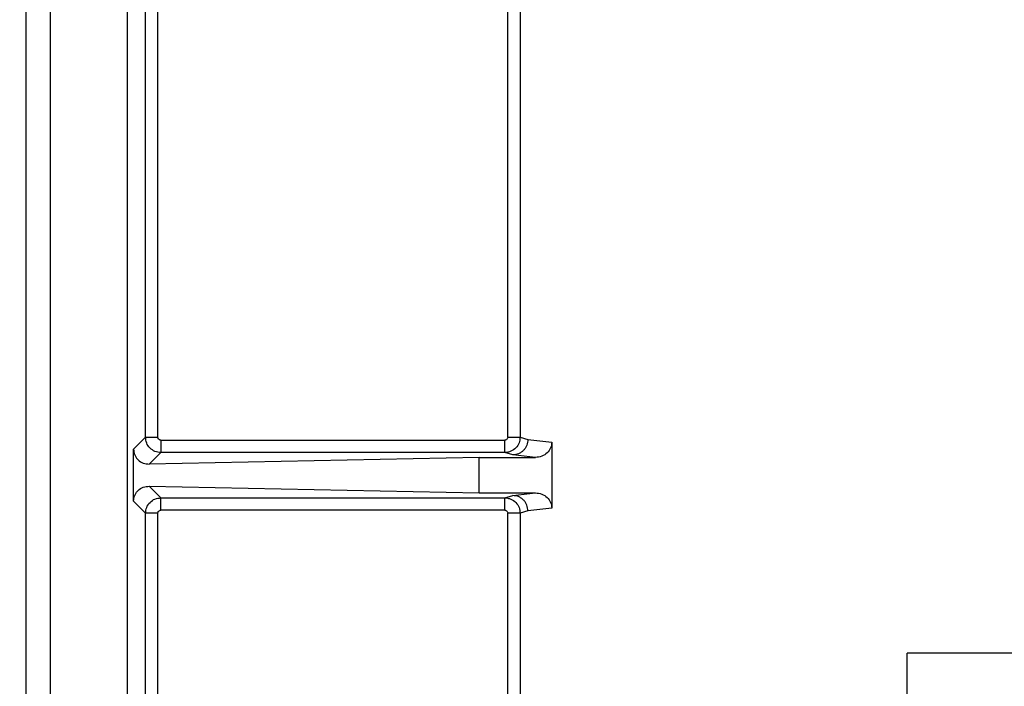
# Model space of a CAD drawing. Header units: inches. Extents: x 170 to 312, y 215 to 248.
# Tile 468 of 529: x 280.455 to 280.612, y 224.551 to 224.657. Entities that reach past the tile are written whole.
import ezdxf

# ---------------------------------------------------------------- set-up
doc = ezdxf.new("R2010")
doc.units = ezdxf.units.IN
doc.header["$LTSCALE"] = 0.25
doc.header["$MEASUREMENT"] = 0
doc.layers.add('ANNOTATIONS', color=1, linetype='Continuous')
doc.layers.add('MOTOR RH', color=7, linetype='Continuous')
doc.styles.add('ARIAL', font='arial.ttf', dxfattribs={"height": 0.09375})
doc.dimstyles.new('STANDARD$0', dxfattribs={"dimtxt": 0.09375, "dimasz": 0.09375, "dimexe": 0.03125, "dimexo": 0.046875, "dimgap": 0.09, "dimtad": 0, "dimtih": 1, "dimtoh": 1, "dimdec": 4, "dimzin": 0, "dimdsep": 46, "dimtxsty": 'ARIAL', "dimcen": 0.09, "dimadec": 0, "dimazin": 0, "dimtfac": 1, "dimtdec": 4, "dimtofl": 0, "dimtmove": 0, "dimatfit": 1, "dimfxl": 1, "dimtolj": 1, "dimtzin": 0, "dimarcsym": 0})

# ---------------------------------------------------------------- blocks, each defined once
blk = doc.blocks.new('*D226')
at = {"layer": 'ANNOTATIONS', "color": 0, "lineweight": -2, "transparency": 16777216}
for p, q in [((279.8725205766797, 223.8186622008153), (279.8725205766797, 225.2665192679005)), ((280.9577080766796, 224.6654394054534), (280.9577080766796, 225.2665192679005)), ((279.9662705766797, 225.2352692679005), (280.1797344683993, 225.2352692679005)), ((280.8639580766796, 225.2352692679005), (280.7499544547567, 225.2352692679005))]:
    blk.add_line(p, q, dxfattribs=at)
at = {"layer": 'ANNOTATIONS', "color": 0, "transparency": 16777216}
for points in [[(279.9662705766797, 225.2508942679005), (279.9662705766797, 225.2196442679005), (279.8725205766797, 225.2352692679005)], [(280.8639580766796, 225.2508942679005), (280.8639580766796, 225.2196442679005), (280.9577080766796, 225.2352692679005)]]:
    blk.add_solid(points, dxfattribs=at)
at = {"layer": 'defpoints', "color": 0, "transparency": 16777216}
for p in [(279.8725205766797, 225.2352692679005), (280.9577080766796, 224.6185644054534), (279.8725205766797, 223.7717872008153)]:
    blk.add_point(p, dxfattribs=at)
at = {"layer": 'ANNOTATIONS', "color": 0, "transparency": 16777216, "insert": (280.464844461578, 225.2352692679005), "char_height": 0.09375, "attachment_point": 5, "style": 'ARIAL'}
blk.add_mtext('\\A1;16 1/8"', dxfattribs=at)
blk = doc.blocks.new('*D227')
at = {"layer": 'ANNOTATIONS', "color": 0, "lineweight": -2, "transparency": 16777216}
for p, q in [((279.8725205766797, 223.8186622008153), (279.8725205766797, 225.5464032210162)), ((281.1925573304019, 225.1001155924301), (281.1925573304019, 225.5464032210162)), ((279.9662705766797, 225.5151532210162), (280.2474289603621, 225.5151532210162)), ((281.0988073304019, 225.5151532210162), (280.8176489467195, 225.5151532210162))]:
    blk.add_line(p, q, dxfattribs=at)
at = {"layer": 'ANNOTATIONS', "color": 0, "transparency": 16777216}
for points in [[(279.9662705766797, 225.5307782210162), (279.9662705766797, 225.4995282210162), (279.8725205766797, 225.5151532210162)], [(281.0988073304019, 225.5307782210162), (281.0988073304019, 225.4995282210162), (281.1925573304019, 225.5151532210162)]]:
    blk.add_solid(points, dxfattribs=at)
at = {"layer": 'defpoints', "color": 0, "transparency": 16777216}
for p in [(279.8725205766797, 225.5151532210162), (281.1925573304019, 225.0532405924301), (279.8725205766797, 223.7717872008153)]:
    blk.add_point(p, dxfattribs=at)
at = {"layer": 'ANNOTATIONS', "color": 0, "transparency": 16777216, "insert": (280.5325389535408, 225.5151532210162), "char_height": 0.09375, "attachment_point": 5, "style": 'ARIAL'}
blk.add_mtext('\\A1;18 1/2"', dxfattribs=at)

msp = doc.modelspace()

# ---------------------------------------------------------------- linework, layer by layer
at = {"layer": 'MOTOR RH'}
for p, q in [((280.4598003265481, 224.2816297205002), (280.4598003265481, 224.7934407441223)), ((280.4558633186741, 224.6827123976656), (280.4558633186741, 224.4858620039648)), ((280.4721034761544, 224.4987938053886), (280.4721034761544, 224.6697805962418)), ((280.5349209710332, 224.6679697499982), (280.5349209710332, 224.5903707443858)), ((280.5329545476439, 224.5903707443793), (280.5329487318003, 224.6674422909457)), ((280.4750016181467, 224.5903709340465), (280.4750016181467, 224.6599315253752)), ((280.4769689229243, 224.5903709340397), (280.4769689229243, 224.6599315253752)), ((280.4730948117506, 224.5884641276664), (280.4750016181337, 224.590370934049)), ((280.4750016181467, 224.5903709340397), (280.4769689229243, 224.5903709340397)), ((280.4774607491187, 224.5898791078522), (280.4774607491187, 224.5879118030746)), ((280.4774607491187, 224.5898791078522), (280.5324626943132, 224.5898791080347)), ((280.5324626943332, 224.5879118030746), (280.5324626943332, 224.5898791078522)), ((280.5329545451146, 224.5903707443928), (280.5349209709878, 224.5903707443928)), ((280.5349209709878, 224.5903707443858), (280.5361775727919, 224.5900004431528)), ((280.5361775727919, 224.5900004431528), (280.539976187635, 224.5895481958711)), ((280.539976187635, 224.5895481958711), (280.539976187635, 224.5790262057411)), ((280.473094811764, 224.5801102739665), (280.473094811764, 224.5884641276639)), ((280.4756045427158, 224.5860555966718), (280.4774607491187, 224.5879118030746)), ((280.5324626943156, 224.587911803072), (280.4774607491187, 224.5879118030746)), ((280.5337652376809, 224.5875413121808), (280.5324626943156, 224.587911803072)), ((280.5373558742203, 224.5871188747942), (280.533765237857, 224.5875413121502)), ((280.528342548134, 224.5871188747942), (280.4756045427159, 224.5860555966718)), ((280.528342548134, 224.5814555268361), (280.528342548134, 224.5871188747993)), ((280.528342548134, 224.5871188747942), (280.5373558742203, 224.5871188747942)), ((280.4774607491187, 224.5806625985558), (280.4756045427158, 224.5825188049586)), ((280.4756045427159, 224.5825188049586), (280.528342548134, 224.5814555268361)), ((280.528342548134, 224.5814555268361), (280.5373558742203, 224.5814555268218)), ((280.5337652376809, 224.5810330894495), (280.5373558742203, 224.5814555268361)), ((280.475001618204, 224.5782034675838), (280.4730948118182, 224.5801102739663)), ((280.4774607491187, 224.5806625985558), (280.5324626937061, 224.580662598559)), ((280.5324626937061, 224.580662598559), (280.533765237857, 224.5810330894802)), ((280.5324626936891, 224.5786952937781), (280.5324626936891, 224.5806625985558)), ((280.4750016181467, 224.5086428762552), (280.4750016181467, 224.5782034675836)), ((280.4769689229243, 224.5782034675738), (280.4750016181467, 224.5782034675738)), ((280.4769689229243, 224.5086428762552), (280.4769689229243, 224.5782034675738)), ((280.5324626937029, 224.5786952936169), (280.4774607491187, 224.5786952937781)), ((280.5329487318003, 224.5011321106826), (280.5329545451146, 224.5782036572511)), ((280.5349209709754, 224.5782036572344), (280.5329545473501, 224.5782036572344)), ((280.5361775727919, 224.5785739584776), (280.5349209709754, 224.5782036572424)), ((280.5349209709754, 224.5782036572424), (280.5349209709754, 224.5006046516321)), ((280.539976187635, 224.5790262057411), (280.5361775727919, 224.5785739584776)), ((280.5968249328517, 224.3577246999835), (280.5968249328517, 224.5558496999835)), ((280.7435749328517, 224.5558496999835), (280.5968249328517, 224.5558496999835))]:
    msp.add_line(p, q, dxfattribs=at)
for points, knots in [([(280.4774607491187, 224.5879118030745), (280.4771388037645, 224.5879490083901), (280.4764948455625, 224.5880234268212), (280.4756823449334, 224.588591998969), (280.4751133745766, 224.58940452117), (280.4750388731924, 224.5900487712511), (280.4750016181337, 224.5903709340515)], [0, 0, 0, 0, 0.2499182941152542, 0.4998889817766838, 0.7499151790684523, 1, 1, 1, 1]), ([(280.4774607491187, 224.5898791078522), (280.4773958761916, 224.5898861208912), (280.4772665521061, 224.5899001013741), (280.4771057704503, 224.5900153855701), (280.4769894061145, 224.5901760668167), (280.4769757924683, 224.5903055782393), (280.4769689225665, 224.5903709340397)], [0, 0, 0, 0, 0.2507531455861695, 0.4998760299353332, 0.7476206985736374, 0.9999999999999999, 0.9999999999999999, 0.9999999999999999, 0.9999999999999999]), ([(280.5349209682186, 224.5903707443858), (280.5348857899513, 224.590058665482), (280.5348147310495, 224.5894282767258), (280.5342638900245, 224.5886103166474), (280.5335875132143, 224.5881452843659), (280.5329599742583, 224.5879418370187), (280.5326289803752, 224.5879218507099), (280.5324626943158, 224.5879118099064)], [0, 0, 0, 0, 0.242422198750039, 0.4896845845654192, 0.7417757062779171, 0.8702722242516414, 0.9999999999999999, 0.9999999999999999, 0.9999999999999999, 0.9999999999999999]), ([(280.5329545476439, 224.5903707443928), (280.5329475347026, 224.5903058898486), (280.5329335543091, 224.590176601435), (280.532818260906, 224.5900158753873), (280.532657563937, 224.5898995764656), (280.5325280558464, 224.5898859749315), (280.5324626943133, 224.5898791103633)], [0, 0, 0, 0, 0.2507187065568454, 0.4998111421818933, 0.7475593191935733, 1, 1, 1, 1]), ([(280.5361775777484, 224.5900004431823), (280.53614359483, 224.5896925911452), (280.5360913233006, 224.5892190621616), (280.5357895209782, 224.5886486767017), (280.535478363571, 224.5882555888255), (280.5350929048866, 224.5879379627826), (280.534532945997, 224.587629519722), (280.5340677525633, 224.587576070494), (280.533765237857, 224.5875413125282)], [0, 0, 0, 0, 0.2393482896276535, 0.3681585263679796, 0.4997162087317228, 0.631315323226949, 0.7602448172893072, 1, 1, 1, 1]), ([(280.5399761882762, 224.5895481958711), (280.5399671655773, 224.5893935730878), (280.5399491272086, 224.5890844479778), (280.5397523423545, 224.5884824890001), (280.5392775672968, 224.587805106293), (280.5384035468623, 224.5872322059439), (280.5377103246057, 224.5871572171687), (280.5373558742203, 224.5871188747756)], [0, 0, 0, 0, 0.1172665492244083, 0.2344417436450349, 0.4763902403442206, 0.7322739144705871, 1, 1, 1, 1]), ([(280.4730948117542, 224.588464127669), (280.473103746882, 224.5883069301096), (280.4731217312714, 224.5879905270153), (280.473269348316, 224.5875296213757), (280.4735009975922, 224.5870985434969), (280.4739320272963, 224.586597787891), (280.4746410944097, 224.586140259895), (280.4752786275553, 224.5860842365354), (280.4756045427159, 224.5860555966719)], [0, 0, 0, 0, 0.1126599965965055, 0.2267590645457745, 0.3487591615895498, 0.4744925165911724, 0.7313538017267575, 0.9999999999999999, 0.9999999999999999, 0.9999999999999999, 0.9999999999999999]), ([(280.4730948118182, 224.5801102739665), (280.4731036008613, 224.5802657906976), (280.4731214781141, 224.5805821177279), (280.4732668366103, 224.5810417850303), (280.4735002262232, 224.5814736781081), (280.4739303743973, 224.581976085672), (280.4746411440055, 224.5824339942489), (280.4752786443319, 224.5824901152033), (280.475604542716, 224.5825188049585)], [0, 0, 0, 0, 0.1114955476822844, 0.2267862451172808, 0.347346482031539, 0.4744673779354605, 0.7313409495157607, 1, 1, 1, 1]), ([(280.5373558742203, 224.5814555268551), (280.5377103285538, 224.5814171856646), (280.5384035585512, 224.5813421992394), (280.5392775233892, 224.580769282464), (280.5397525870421, 224.5800917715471), (280.5399489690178, 224.5794896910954), (280.5399671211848, 224.5791805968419), (280.5399761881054, 224.5790262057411)], [0, 0, 0, 0, 0.267727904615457, 0.5236133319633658, 0.7655635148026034, 0.8829000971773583, 1, 1, 1, 1]), ([(280.475001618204, 224.5782034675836), (280.4750388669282, 224.5785256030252), (280.475113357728, 224.5791698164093), (280.4756822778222, 224.5799823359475), (280.4764947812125, 224.5805509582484), (280.4771387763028, 224.5806253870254), (280.4774607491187, 224.5806625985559)], [0, 0, 0, 0, 0.2500638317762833, 0.5000830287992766, 0.7500607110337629, 0.9999999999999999, 0.9999999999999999, 0.9999999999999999, 0.9999999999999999]), ([(280.5324626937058, 224.5806625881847), (280.5326290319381, 224.5806525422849), (280.5329600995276, 224.5806325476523), (280.5335877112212, 224.5804290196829), (280.5342640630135, 224.5799639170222), (280.5348147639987, 224.5791459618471), (280.5348858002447, 224.5785156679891), (280.5349209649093, 224.5782036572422)], [0, 0, 0, 0, 0.129768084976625, 0.2582810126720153, 0.5103868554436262, 0.7576296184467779, 1, 1, 1, 1]), ([(280.5361775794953, 224.5785739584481), (280.5361435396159, 224.578882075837), (280.5360911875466, 224.5793559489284), (280.5357889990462, 224.5799265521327), (280.5354776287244, 224.5803195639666), (280.5350920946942, 224.5806369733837), (280.5345323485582, 224.5809450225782), (280.5340674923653, 224.5809983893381), (280.533765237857, 224.5810330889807)], [0, 0, 0, 0, 0.2395516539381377, 0.3684215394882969, 0.4999999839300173, 0.6315784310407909, 0.7604483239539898, 1, 1, 1, 1]), ([(280.4769689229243, 224.5782034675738), (280.4769759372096, 224.5782683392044), (280.4769899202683, 224.5783976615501), (280.4771051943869, 224.5785584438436), (280.4772658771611, 224.5786748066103), (280.4773953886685, 224.5786884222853), (280.4774607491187, 224.5786952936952)], [0, 0, 0, 0, 0.2507503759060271, 0.4998737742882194, 0.7476017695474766, 1, 1, 1, 1]), ([(280.5324626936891, 224.5786952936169), (280.5325275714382, 224.5786882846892), (280.5326568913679, 224.5786743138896), (280.5328176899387, 224.5785591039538), (280.5329340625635, 224.5783984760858), (280.5329476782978, 224.5782689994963), (280.5329545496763, 224.5782036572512)], [0, 0, 0, 0, 0.2508113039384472, 0.4999387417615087, 0.747636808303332, 1, 1, 1, 1])]:
    msp.add_open_spline(points, degree=3, knots=knots, dxfattribs=at)
msp.add_open_spline([(280.4774607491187, 224.5786952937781), (280.4774607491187, 224.5789475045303), (280.4774607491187, 224.5794519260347), (280.4774607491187, 224.5800932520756), (280.4774607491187, 224.5805514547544), (280.4774607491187, 224.580625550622), (280.4774607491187, 224.5806625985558)], degree=3, dxfattribs=at)

# ---------------------------------------------------------------- dimensions: what is measured, and where the dimension line sits
at = {"layer": 'ANNOTATIONS'}
dim = msp.add_linear_dim(base=(279.8725205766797, 225.5151532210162), p1=(281.1925573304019, 225.0532405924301), p2=(279.8725205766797, 223.7717872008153), text='18 1/2"', dimstyle='STANDARD$0', override={"dimtxsty": 'ARIAL'}, dxfattribs=at)
dim.commit()
dim.dimension.update_dxf_attribs({"geometry": '*D227', "text_midpoint": (280.5325389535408, 225.5151532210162)})
dim = msp.add_linear_dim(base=(279.8725205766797, 225.2352692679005), p1=(280.9577080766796, 224.6185644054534), p2=(279.8725205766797, 223.7717872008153), text='16 1/8"', dimstyle='STANDARD$0', dxfattribs=at)
dim.commit()
dim.dimension.update_dxf_attribs({"geometry": '*D226', "text_midpoint": (280.464844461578, 225.2352692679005), "dimtype": 160})

doc.saveas('drawing.dxf')
